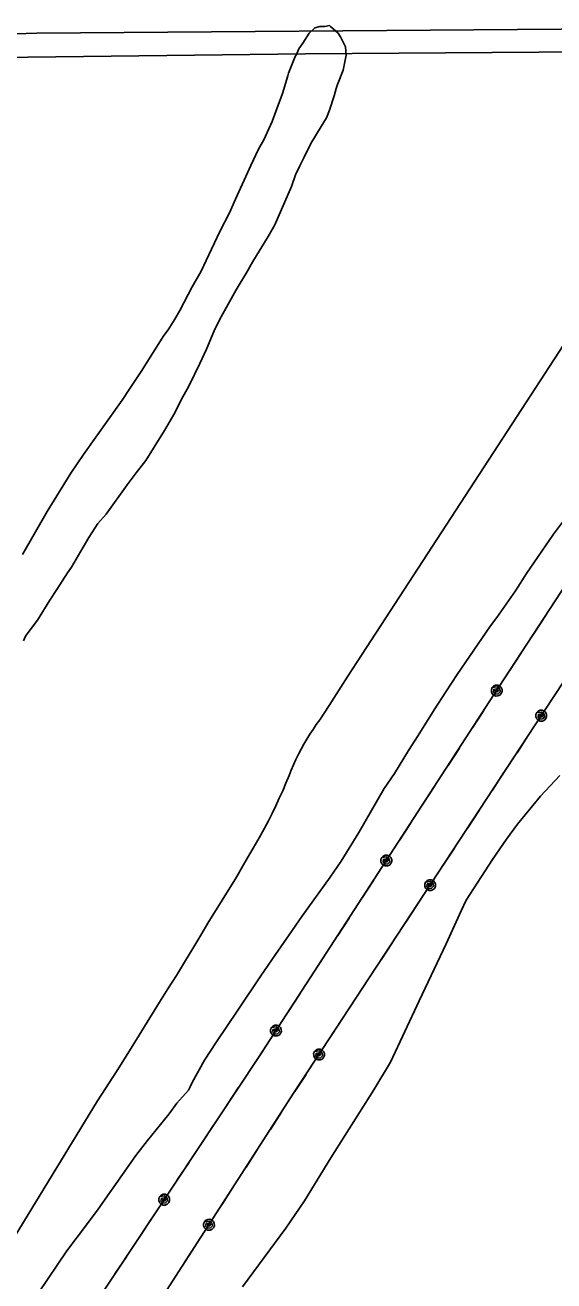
# Model space of a CAD drawing. Extents: x 3329332 to 3367211, y 631066 to 656469.
# Drawn here: x 3353510 to 3354381, y 652074 to 654144 of the extents above; entities that cross this region are included whole.
import ezdxf

# ---------------------------------------------------------------- set-up
doc = ezdxf.new("R2010")
doc.units = 0
for name, color, linetype in [('V-SITE-VEGE', 7, 'Continuous'), ('V-TOPO-SHOR', 7, 'Continuous'), ('V-UTIL-LINE', 7, 'Continuous')]:
    doc.layers.add(name, color=color, linetype=linetype)

msp = doc.modelspace()

# ---------------------------------------------------------------- linework, layer by layer
at = {"layer": 'V-SITE-VEGE'}
for p, q in [((3353978.1, 654130), (3353967.5, 654113.6)), ((3353987.5, 654139.3), (3353978.1, 654130)), ((3353995.8, 654141.2), (3353987.5, 654139.3)), ((3354004.1, 654141.1), (3353995.8, 654141.2)), ((3354011.4, 654143.1), (3354004.1, 654141.1)), ((3354013.4, 654141), (3354011.4, 654143.1)), ((3354025.8, 654130.5), (3354013.4, 654141)), ((3354029.8, 654124.2), (3354025.8, 654130.5)), ((3353967.5, 654113.6), (3353961.1, 654104.3)), ((3354037.9, 654107.5), (3354029.8, 654124.2)), ((3354038.8, 654094), (3354037.9, 654107.5)), ((3353954.8, 654092), (3353948.3, 654075.5)), ((3353956.9, 654095.1), (3353954.8, 654092)), ((3353961.1, 654104.3), (3353956.9, 654095.1)), ((3354034.3, 654069.2), (3354038.8, 654094)), ((3353948.3, 654075.5), (3353944, 654064.1)), ((3354024.7, 654045.5), (3354034.3, 654069.2)), ((3353943, 654060), (3353934.3, 654031)), ((3353944, 654064.1), (3353943, 654060)), ((3354022.5, 654039.3), (3354024.7, 654045.5)), ((3353934.3, 654031), (3353926.8, 654011.4)), ((3354011.7, 654003.1), (3354019.3, 654026.9)), ((3354019.3, 654026.9), (3354022.5, 654039.3)), ((3353926.8, 654011.4), (3353921.4, 653997)), ((3353917.1, 653984.6), (3353903.3, 653954.7)), ((3353921.4, 653997), (3353917.1, 653984.6)), ((3353997.9, 653976.3), (3354006.4, 653990.7)), ((3354006.4, 653990.7), (3354011.7, 654003.1)), ((3353981, 653948.5), (3353997.9, 653976.3)), ((3353903.3, 653954.7), (3353894.8, 653939.2)), ((3353969.3, 653924.8), (3353981, 653948.5)), ((3353894.8, 653939.2), (3353882, 653912.4)), ((3353962.9, 653911.4), (3353969.3, 653924.8)), ((3353882, 653912.4), (3353856.4, 653856.7)), ((3353955.4, 653897), (3353962.9, 653911.4)), ((3353949, 653877.4), (3353955.4, 653897)), ((3353921.2, 653814.4), (3353949, 653877.4)), ((3353856.4, 653856.7), (3353846.8, 653834)), ((3353846.8, 653834), (3353830.9, 653803.1)), ((3353830.9, 653803.1), (3353808.5, 653755.7)), ((3353910.6, 653794.9), (3353921.2, 653814.4)), ((3353885.2, 653753.7), (3353910.6, 653794.9)), ((3353808.5, 653755.7), (3353800, 653738.2)), ((3353800, 653738.2), (3353785.1, 653712.4)), ((3353857.7, 653707.4), (3353875.6, 653736.2)), ((3353875.6, 653736.2), (3353885.2, 653753.7)), ((3353785.1, 653712.4), (3353764.9, 653673.3)), ((3353830.1, 653657.9), (3353857.7, 653707.4)), ((3353764.9, 653673.3), (3353756.5, 653658.9)), ((3353756.5, 653658.9), (3353745.9, 653641.4)), ((3353821.5, 653639.4), (3353830.1, 653657.9)), ((3353738.5, 653632.1), (3353701.4, 653572.4)), ((3353745.9, 653641.4), (3353738.5, 653632.1)), ((3353808.7, 653609.5), (3353821.5, 653639.4)), ((3353798.1, 653585.7), (3353808.7, 653609.5)), ((3353701.4, 653572.4), (3353682.4, 653544.7)), ((3353780, 653548.6), (3353798.1, 653585.7)), ((3353767.2, 653526), (3353780, 653548.6)), ((3353682.4, 653544.7), (3353669.7, 653525.1)), ((3353669.7, 653525.1), (3353626.5, 653464.5)), ((3353756.6, 653504.3), (3353767.2, 653526)), ((3353739.6, 653475.5), (3353756.6, 653504.3)), ((3353709, 653426.1), (3353739.6, 653475.5)), ((3353626.5, 653464.5), (3353606.4, 653435.7)), ((3353606.4, 653435.7), (3353585.3, 653404.8)), ((3353693.1, 653405.6), (3353709, 653426.1)), ((3353585.3, 653404.8), (3353546.1, 653342)), ((3353678.4, 653386), (3353693.1, 653405.6)), ((3353643.6, 653337.7), (3353678.4, 653386)), ((3353546.1, 653342), (3353505.8, 653271)), ((3353615.1, 653298.7), (3353629.9, 653322.3)), ((3353629.9, 653322.3), (3353643.6, 653337.7)), ((3354395.3, 653324.2), (3354380.5, 653304.7)), ((3354380.5, 653304.7), (3354336.2, 653239.9)), ((3353586.5, 653250.3), (3353605.5, 653283.2)), ((3353605.5, 653283.2), (3353615.1, 653298.7)), ((3353562.1, 653213.3), (3353580.1, 653241)), ((3353580.1, 653241), (3353586.5, 653250.3)), ((3354336.2, 653239.9), (3354318.2, 653211.1)), ((3353550.5, 653195.8), (3353562.1, 653213.3)), ((3354318.2, 653211.1), (3354287.5, 653166.9)), ((3353530.4, 653162.8), (3353550.5, 653195.8)), ((3353510.4, 653136.1), (3353525.1, 653155.6)), ((3353525.1, 653155.6), (3353530.4, 653162.8)), ((3354287.5, 653166.9), (3354277, 653153.5)), ((3353507.2, 653128.9), (3353510.4, 653136.1)), ((3354277, 653153.5), (3354222.1, 653073.3)), ((3354222.1, 653073.3), (3354203, 653044.5)), ((3354203, 653044.5), (3354184, 653014.7)), ((3354184, 653014.7), (3354157.5, 652972.5)), ((3354157.5, 652972.5), (3354141.7, 652947.8)), ((3354141.7, 652947.8), (3354118.4, 652909.7)), ((3354118.4, 652909.7), (3354101.5, 652885)), ((3354359.3, 652872.8), (3354390.8, 652906.6)), ((3354101.5, 652885), (3354060.1, 652812.9)), ((3354321.4, 652826.6), (3354359.3, 652872.8)), ((3354303.4, 652802), (3354321.4, 652826.6)), ((3354060.1, 652812.9), (3354030.5, 652765.6)), ((3354280.2, 652768), (3354303.4, 652802)), ((3354030.5, 652765.6), (3354012.5, 652738.9)), ((3354236.8, 652701.1), (3354280.2, 652768)), ((3354012.5, 652738.9), (3353966.1, 652674.1)), ((3354228.3, 652683.6), (3354236.8, 652701.1)), ((3354203.8, 652629), (3354228.3, 652683.6)), ((3353966.1, 652674.1), (3353945, 652644.3)), ((3353945, 652644.3), (3353922.8, 652611.4)), ((3354159.1, 652535.1), (3354203.8, 652629)), ((3353922.8, 652611.4), (3353898.5, 652576.4)), ((3353898.5, 652576.4), (3353860.5, 652519.8)), ((3354112.2, 652434.1), (3354159.1, 652535.1)), ((3353860.5, 652519.8), (3353825.6, 652467.4)), ((3353825.6, 652467.4), (3353805.5, 652437.6)), ((3353805.5, 652437.6), (3353785.3, 652400.5)), ((3354084.6, 652388.8), (3354112.2, 652434.1)), ((3353782.1, 652393.3), (3353779, 652388.1)), ((3353785.3, 652400.5), (3353782.1, 652393.3)), ((3353779, 652388.1), (3353760, 652366.6)), ((3354013.8, 652276.6), (3354084.6, 652388.8)), ((3353747.4, 652349.1), (3353711.6, 652305)), ((3353760, 652366.6), (3353747.4, 652349.1)), ((3353711.6, 652305), (3353692.6, 652280.3)), ((3353692.6, 652280.3), (3353630.3, 652191.9)), ((3353970.3, 652205.6), (3354013.8, 652276.6)), ((3353939.7, 652160.4), (3353970.3, 652205.6)), ((3353630.3, 652191.9), (3353611.3, 652166.2)), ((3353611.3, 652166.2), (3353578.6, 652123)), ((3353868, 652063.8), (3353939.7, 652160.4)), ((3353578.6, 652123), (3353532.1, 652054.1))]:
    msp.add_line(p, q, dxfattribs=at)
at = {"layer": 'V-TOPO-SHOR'}
msp.add_line((3354041.6, 653070.4), (3354701.3, 654084.1), dxfattribs=at)
for points in [[(3353422.7, 654127.2), (3353529.4, 654130), (3354393.2, 654137), (3354718.5, 654140.3), (3354937.1, 654138), (3355443.7, 654141.6), (3355824.9, 654142.4), (3356158.2, 654145.7), (3356198.2, 654153.7), (3356763, 654373.4), (3357013.4, 654469.9), (3357154.6, 654526.1), (3357554.3, 654676.2)], [(3357692.9, 654679.1), (3357426.5, 654577.3), (3357018.8, 654432.6), (3356938.9, 654397.7), (3356520.6, 654242.3), (3356270.2, 654137.9), (3356184.9, 654124.4), (3355707.7, 654107.5), (3355467.8, 654093.7), (3355430.5, 654077.6), (3355414.5, 654077.6), (3355385.1, 654093.5), (3355129.1, 654103.7), (3354739.9, 654103), (3354701.3, 654084.1), (3354670.6, 654084.2), (3354649.2, 654097.5), (3354555.9, 654108), (3354433.3, 654099.7), (3353972, 654096.2), (3353468.5, 654090.3)], [(3353661.7, 652420.6), (3353681.9, 652452.9), (3353706.7, 652493), (3353731.2, 652533.1), (3353745.3, 652555), (3353759.2, 652577), (3353772.9, 652599.1), (3353786.4, 652621.3), (3353799.7, 652643.6), (3353812.9, 652666), (3353827.6, 652689.4), (3353842.1, 652712.9), (3353856.4, 652736.5), (3353870.4, 652760.3), (3353884.3, 652784.2), (3353891.2, 652796), (3353897.9, 652807.9), (3353904.5, 652820), (3353910.8, 652832.1), (3353917, 652844.3), (3353923, 652856.6), (3353928.8, 652869.1), (3353934.4, 652881.6), (3353939.8, 652894.1), (3353945.1, 652906.8), (3353948.6, 652915.6), (3353952.3, 652924.4), (3353956.3, 652933), (3353960.5, 652941.6), (3353964.9, 652950), (3353969.4, 652958.4), (3353974.2, 652966.6), (3353979.2, 652974.7), (3353984.4, 652982.7), (3353989.8, 652990.5), (3353995.4, 652998.2), (3354011, 653022.1), (3354026.4, 653046.2), (3354041.6, 653070.4)], [(3353393.3, 652003.9), (3353493.8, 652147.8), (3353629.1, 652370.4), (3353661.7, 652420.6)]]:
    msp.add_lwpolyline(points, dxfattribs=at)
at = {"layer": 'V-UTIL-LINE'}
for points in [[(3350803.2, 647577.3), (3351044.7, 647907.8), (3351429.3, 648520.6), (3352109.5, 649575.8), (3352428.9, 650260.2), (3352998.4, 651076.2), (3353488.1, 651828.6), (3353894.5, 652441.8), (3354282, 653038.9), (3354772.4, 653789.6), (3355571.2, 654368.9), (3355999.9, 654674.7)], [(3350907.4, 647512.6), (3351123.8, 647854.3), (3351520.9, 648463.4), (3352203.2, 649518), (3352530.5, 650189.6), (3353068.7, 651025.4), (3353558.4, 651771), (3353953.6, 652384.6), (3354349.4, 652988.5), (3354829.6, 653717.3), (3355620.1, 654289.6), (3356151.7, 654675)], [(3354348.8, 653141.2), (3354367.4, 653169.6)], [(3354308.3, 653079.2), (3354326.9, 653107.7)], [(3354287, 653046.6), (3354284.1, 653046.5), (3354285.5, 653044.6), (3354288.3, 653044.8), (3354289.6, 653047.4), (3354286.8, 653049.4), (3354282.2, 653048.5), (3354281.6, 653044.3), (3354284.8, 653040.7), (3354289.3, 653041.4), (3354292.5, 653044.5), (3354292, 653049.3), (3354287.6, 653052.6), (3354279.5, 653051.5), (3354278.2, 653048.2), (3354278.2, 653044.7), (3354279.6, 653041.5), (3354282.1, 653039), (3354285.4, 653037.7), (3354288.9, 653037.8), (3354292.1, 653039.1), (3354294.6, 653041.7), (3354295.9, 653044.9), (3354295.8, 653048.4), (3354294.4, 653051.7), (3354291.9, 653054.1), (3354288.7, 653055.4), (3354285.2, 653055.4), (3354281.9, 653054), (3354279.5, 653051.5)], [(3354247.3, 652985.4), (3354265.8, 653013.9)], [(3354360.5, 653005.3), (3354357.6, 653005.3), (3354359, 653003.4), (3354361.7, 653003.5), (3354363.1, 653006.2), (3354360.3, 653008.2), (3354355.7, 653007.3), (3354355.1, 653003.1), (3354358.3, 652999.4), (3354362.8, 653000.1), (3354366, 653003.2), (3354365.5, 653008), (3354361.1, 653011.3), (3354353, 653010.3), (3354351.7, 653007), (3354351.7, 653003.5), (3354353.1, 653000.3), (3354355.6, 652997.8), (3354358.8, 652996.5), (3354362.3, 652996.5), (3354365.6, 652997.9), (3354368, 653000.4), (3354369.3, 653003.7), (3354369.3, 653007.2), (3354368, 653010.4), (3354365.5, 653012.9), (3354362.2, 653014.2), (3354358.7, 653014.2), (3354355.5, 653012.8), (3354353, 653010.3)], [(3354320.5, 652944.3), (3354339.1, 652972.8)], [(3354207, 652923.3), (3354225.5, 652951.8)], [(3354279.9, 652882.4), (3354298.5, 652910.9)], [(3354166.7, 652861.2), (3354185.2, 652889.7)], [(3354239.3, 652820.6), (3354258, 652849)], [(3354126.4, 652799.1), (3354144.9, 652827.7)], [(3354198.7, 652758.7), (3354217.4, 652787.1)], [(3354105.2, 652766.4), (3354102.3, 652766.3), (3354103.7, 652764.5), (3354106.4, 652764.6), (3354107.7, 652767.2), (3354105, 652769.2), (3354100.4, 652768.4), (3354099.8, 652764.1), (3354103, 652760.5), (3354107.5, 652761.2), (3354110.7, 652764.4), (3354110.1, 652769.1), (3354105.7, 652772.4), (3354097.6, 652771.3), (3354096.3, 652768.1), (3354096.4, 652764.5), (3354097.8, 652761.3), (3354100.3, 652758.9), (3354103.5, 652757.6), (3354107, 652757.6), (3354110.3, 652759), (3354112.7, 652761.5), (3354114, 652764.8), (3354114, 652768.3), (3354112.6, 652771.5), (3354110.1, 652774), (3354106.8, 652775.3), (3354103.3, 652775.2), (3354100.1, 652773.8), (3354097.6, 652771.3)], [(3354065.4, 652705.2), (3354083.9, 652733.7)], [(3354177.4, 652726), (3354174.5, 652726), (3354175.9, 652724.1), (3354178.6, 652724.2), (3354179.9, 652726.8), (3354177.2, 652728.8), (3354172.6, 652728), (3354171.9, 652723.8), (3354175.1, 652720.1), (3354179.7, 652720.8), (3354182.9, 652724), (3354182.3, 652728.7), (3354177.9, 652732), (3354169.8, 652731), (3354168.5, 652727.7), (3354168.6, 652724.2), (3354169.9, 652721), (3354172.4, 652718.5), (3354175.7, 652717.2), (3354179.2, 652717.2), (3354182.4, 652718.6), (3354184.9, 652721.1), (3354186.2, 652724.4), (3354186.2, 652727.9), (3354184.8, 652731.1), (3354182.3, 652733.6), (3354179, 652734.9), (3354175.5, 652734.8), (3354172.3, 652733.5), (3354169.8, 652731)], [(3354137.3, 652665), (3354156, 652693.4)], [(3354025.1, 652643.1), (3354043.7, 652671.6)], [(3354096.8, 652603.1), (3354115.4, 652631.5)], [(3353984.9, 652581), (3354003.4, 652609.6)], [(3354056.2, 652541.2), (3354074.9, 652569.7)], [(3353944.6, 652519), (3353963.1, 652547.5)], [(3353923.3, 652486.2), (3353920.5, 652486.2), (3353921.9, 652484.3), (3353924.6, 652484.5), (3353925.9, 652487.1), (3353923.2, 652489.1), (3353918.5, 652488.2), (3353917.9, 652484), (3353921.2, 652480.3), (3353925.7, 652481.1), (3353928.9, 652484.2), (3353928.3, 652489), (3353923.9, 652492.2), (3353915.8, 652491.1), (3353914.5, 652487.9), (3353914.5, 652484.4), (3353915.9, 652481.2), (3353918.4, 652478.7), (3353921.7, 652477.4), (3353925.2, 652477.4), (3353928.4, 652478.8), (3353930.9, 652481.3), (3353932.2, 652484.6), (3353932.1, 652488.1), (3353930.8, 652491.3), (3353928.2, 652493.8), (3353925, 652495.1), (3353921.5, 652495.1), (3353918.2, 652493.7), (3353915.8, 652491.1)], [(3354015.6, 652479.3), (3354034.3, 652507.8)], [(3353883.4, 652425.1), (3353894.5, 652441.8), (3353902.1, 652453.5)], [(3353994.3, 652446.7), (3353991.4, 652446.6), (3353992.8, 652444.8), (3353995.5, 652444.9), (3353996.8, 652447.5), (3353994.1, 652449.5), (3353989.5, 652448.7), (3353988.8, 652444.4), (3353992, 652440.8), (3353996.6, 652441.5), (3353999.8, 652444.6), (3353999.2, 652449.4), (3353994.8, 652452.7), (3353986.7, 652451.6), (3353985.4, 652448.4), (3353985.5, 652444.9), (3353986.8, 652441.6), (3353989.3, 652439.2), (3353992.6, 652437.9), (3353996.1, 652437.9), (3353999.3, 652439.3), (3354001.8, 652441.8), (3354003.1, 652445), (3354003.1, 652448.5), (3354001.7, 652451.8), (3353999.2, 652454.2), (3353995.9, 652455.5), (3353992.4, 652455.5), (3353989.2, 652454.1), (3353986.7, 652451.6)], [(3353954.2, 652385.7), (3353972.9, 652414.1)], [(3353842.6, 652363.4), (3353861.3, 652391.8)], [(3353914.2, 652323.4), (3353932.6, 652352)], [(3353801.7, 652301.8), (3353820.5, 652330.1)], [(3353874.1, 652261.2), (3353892.5, 652289.8)], [(3353760.8, 652240.1), (3353779.6, 652268.4)], [(3353834.1, 652199), (3353852.5, 652227.6)], [(3353739.3, 652207.6), (3353736.4, 652207.5), (3353737.7, 652205.6), (3353740.5, 652205.8), (3353741.8, 652208.4), (3353739.1, 652210.4), (3353734.5, 652209.5), (3353733.8, 652205.3), (3353737, 652201.7), (3353741.5, 652202.3), (3353744.8, 652205.5), (3353744.2, 652210.2), (3353739.8, 652213.6), (3353731.8, 652212.5), (3353730.4, 652209.3), (3353730.4, 652205.8), (3353731.8, 652202.5), (3353734.3, 652200.1), (3353737.5, 652198.7), (3353741, 652198.7), (3353744.3, 652200.1), (3353746.8, 652202.6), (3353748.1, 652205.8), (3353748.1, 652209.4), (3353746.7, 652212.6), (3353744.2, 652215.1), (3353741, 652216.4), (3353737.5, 652216.4), (3353734.2, 652215), (3353731.8, 652212.5)], [(3353698.9, 652146.7), (3353717.7, 652175.1)], [(3353812.9, 652166.2), (3353810.1, 652166.1), (3353811.5, 652164.3), (3353814.2, 652164.4), (3353815.5, 652167), (3353812.7, 652169), (3353808.1, 652168.1), (3353807.5, 652163.9), (3353810.8, 652160.3), (3353815.3, 652161), (3353818.5, 652164.2), (3353817.9, 652169), (3353813.5, 652172.2), (3353805.4, 652171.1), (3353804.1, 652167.8), (3353804.1, 652164.3), (3353805.5, 652161.1), (3353808.1, 652158.6), (3353811.3, 652157.4), (3353814.8, 652157.4), (3353818.1, 652158.8), (3353820.5, 652161.3), (3353821.8, 652164.6), (3353821.7, 652168.1), (3353820.3, 652171.3), (3353817.8, 652173.8), (3353814.5, 652175.1), (3353811, 652175), (3353807.8, 652173.6), (3353805.4, 652171.1)], [(3353773.4, 652104.8), (3353791.8, 652133.4)], [(3353658, 652085), (3353676.8, 652113.4)]]:
    msp.add_lwpolyline(points, dxfattribs=at)

doc.saveas('drawing.dxf')
